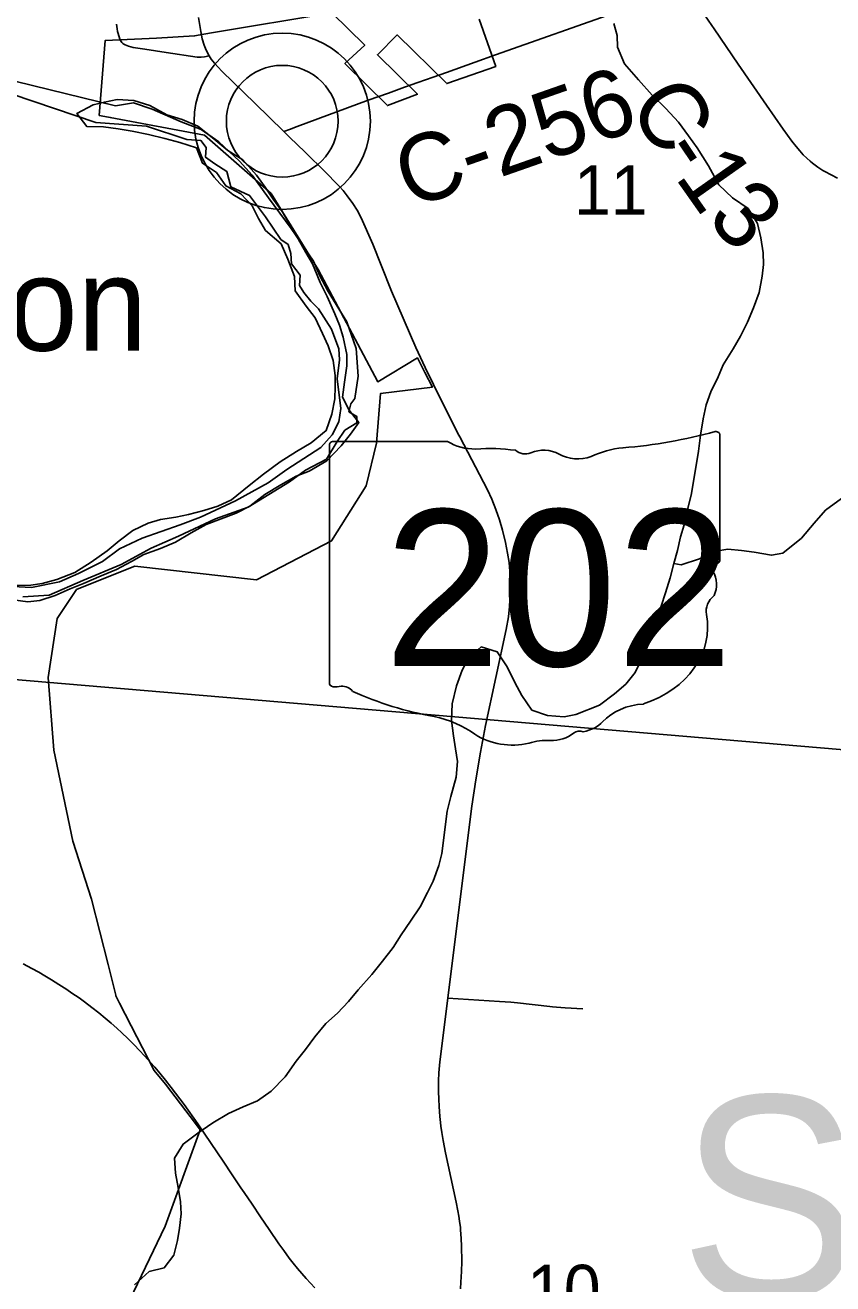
# Model space of a CAD drawing. Extents: x 0 to 680, y 0 to 440.
# Drawn here: x 505.22 to 517.23, y 313.37 to 332.08 of the extents above; entities that cross this region are included whole.
import ezdxf

# ---------------------------------------------------------------- set-up
doc = ezdxf.new("R2010")
doc.units = 0
for name, color, linetype in [('GM_X_Corporation', 7, 'Continuous'), ('GM_X_County_Road', 7, 'Continuous'), ('GM_X_County_Road_Text', 7, 'Continuous'), ('GM_X_Minor_River', 7, 'Continuous'), ('GM_X_Section', 7, 'Continuous'), ('GM_X_Section_Text', 7, 'Continuous'), ('GM_X_State_Location', 7, 'Continuous'), ('GM_X_State_Route', 7, 'Continuous'), ('GM_X_State_Shield', 7, 'Continuous'), ('GM_X_Township_Road', 7, 'Continuous'), ('GM_X_Township_Text', 7, 'Continuous'), ('GM_X_Unincorporated', 7, 'Continuous'), ('GM_X_Unincorporated_Location', 7, 'Continuous'), ('GM_X_Unincorporated_Text', 7, 'Continuous')]:
    doc.layers.add(name, color=color, linetype=linetype)

msp = doc.modelspace()

# ---------------------------------------------------------------- linework, layer by layer
at = {"layer": 'GM_X_Corporation'}
msp.add_lwpolyline([(511.97, 332.172), (512.218, 331.471), (511.49, 331.214), (510.751, 331.94), (510.459, 331.643), (511.054, 331.057), (510.608, 330.889), (509.974, 331.512), (510.27, 331.788), (509.782, 332.268), (507.993, 331.968), (507.74, 331.924), (507.173, 331.89), (506.411, 331.858), (506.32, 330.741), (506.402, 330.726), (506.484, 330.711), (507.889, 330.45), (508.877, 329.582), (509.047, 329.307), (509.577, 328.449), (510.463, 326.782), (511.053, 327.135), (511.165, 326.918), (511.276, 326.701), (510.504, 326.605), (510.444, 325.869), (510.292, 325.232), (509.777, 324.414), (508.659, 323.835), (506.849, 324.036), (506.416, 323.863), (505.983, 323.69), (505.694, 323.262), (505.56, 322.384), (505.645, 321.3), (505.929, 319.947), (506.206, 319.087), (506.455, 318.116), (506.566, 317.658), (506.568, 317.65), (506.624, 317.541), (507.136, 316.538), (507.308, 316.336), (507.752, 315.748), (507.823, 315.655), (507.301, 314.224), (506.714, 313.001)], dxfattribs=at)
at = {"layer": 'GM_X_County_Road'}
for points in [[(512.216, 331.644), (514.045, 332.285), (515.052, 332.649)], [(515.052, 332.649), (515.074, 332.616), (515.135, 332.521), (515.186, 332.445), (515.209, 332.412), (515.27, 332.319), (515.433, 332.081), (515.468, 332.029), (515.825, 331.505), (516.245, 330.894), (516.494, 330.537), (516.625, 330.358), (516.687, 330.278), (516.742, 330.213), (516.792, 330.158), (516.846, 330.106), (516.893, 330.063), (516.931, 330.031), (516.968, 330.001), (517.009, 329.972), (517.041, 329.951), (517.083, 329.925), (517.116, 329.907), (517.304, 329.809)], [(506.58, 332.097), (506.586, 332.028), (506.592, 331.992), (506.6, 331.961), (506.628, 331.875)], [(506.628, 331.875), (506.636, 331.858), (506.647, 331.843), (506.658, 331.828), (506.672, 331.813), (506.689, 331.802), (506.707, 331.792), (506.729, 331.782), (506.756, 331.771), (506.792, 331.762), (506.828, 331.754), (507, 331.726), (507.314, 331.679), (507.779, 331.608), (507.837, 331.609), (507.887, 331.615), (507.955, 331.629)], [(511.487, 331.38), (511.911, 331.535), (512.216, 331.644)], [(511.061, 331.231), (511.29, 331.312), (511.487, 331.38)], [(510.624, 331.075), (510.863, 331.161), (511.061, 331.231)], [(509.069, 330.501), (509.152, 330.534), (509.266, 330.578), (510.32, 330.969), (510.624, 331.075)]]:
    msp.add_lwpolyline(points, dxfattribs=at)
at = {"layer": 'GM_X_Minor_River'}
for points in [[(515.971, 329.358), (515.741, 329.518), (515.538, 329.71), (515.384, 329.994), (515.216, 330.259), (515.087, 330.436), (514.938, 330.64), (514.749, 330.845), (514.546, 331.044), (514.344, 331.269), (514.135, 331.508), (514.028, 331.758), (514.025, 331.932), (513.976, 332.107)], [(510.037, 326.36), (509.941, 326.55), (509.967, 326.777), (510.006, 327.017), (510.003, 327.184), (509.949, 327.446), (509.893, 327.621), (509.823, 327.79), (509.709, 328.047), (509.606, 328.257), (509.492, 328.533), (509.396, 328.703), (509.28, 328.906), (509.178, 329.083), (509.042, 329.313), (508.906, 329.497), (508.79, 329.674), (508.66, 329.851), (508.458, 330.083), (508.234, 330.222), (508.024, 330.394), (507.788, 330.58), (507.556, 330.679), (507.324, 330.751), (507.073, 330.891), (506.834, 330.964), (506.587, 330.976), (506.399, 330.94), (506.23, 330.898), (505.987, 330.769), (506.136, 330.579), (506.383, 330.573), (506.603, 330.541), (506.81, 330.509), (507.056, 330.457), (507.296, 330.398), (507.522, 330.339), (507.767, 330.259), (507.855, 330.03), (508.066, 329.891), (508.202, 329.694), (508.427, 329.575), (508.596, 329.397), (508.692, 329.208), (508.795, 329.031), (509.025, 328.832), (509.126, 328.602), (509.227, 328.346), (509.236, 328.132), (509.398, 327.907), (509.534, 327.73), (509.642, 327.5), (509.725, 327.317), (509.8, 327.095), (509.828, 326.874), (509.831, 326.706), (509.827, 326.526), (509.782, 326.299), (509.696, 326.054), (509.471, 325.872), (509.254, 325.743), (509.01, 325.589), (508.765, 325.407), (508.553, 325.238), (508.288, 325.024), (508.085, 324.928), (507.876, 324.866), (507.647, 324.805), (507.459, 324.769), (507.231, 324.734), (507.049, 324.678), (506.819, 324.57), (506.615, 324.415), (506.438, 324.265), (506.2, 324.097), (505.956, 323.942), (505.692, 323.841), (505.47, 323.779), (505.303, 323.757), (505.075, 323.749)], [(506.847, 313.348), (507.066, 313.55), (507.288, 313.605), (507.432, 313.789), (507.484, 314.008), (507.515, 314.195), (507.54, 314.408), (507.531, 314.582), (507.496, 314.797), (507.454, 315.012), (507.439, 315.233), (507.571, 315.444), (507.789, 315.606), (508.013, 315.761), (508.243, 315.896), (508.46, 315.998), (508.676, 316.086), (508.88, 316.229), (509.085, 316.445), (509.251, 316.675), (509.389, 316.852), (509.527, 317.036), (509.692, 317.239), (509.863, 317.389), (510.027, 317.566), (510.172, 317.736), (510.378, 317.966), (510.536, 318.163), (510.695, 318.366), (510.813, 318.557), (510.951, 318.761), (511.096, 318.972), (511.202, 319.184), (511.286, 319.355), (511.371, 319.587), (511.416, 319.767), (511.448, 320), (511.473, 320.2), (511.497, 320.394), (511.549, 320.613), (511.629, 320.899), (511.648, 321.133), (511.619, 321.321), (511.59, 321.515), (511.562, 321.743), (511.568, 321.99), (511.634, 322.256), (511.72, 322.489), (511.817, 322.674), (512.002, 322.836), (512.241, 322.764), (512.389, 322.54), (512.504, 322.31), (512.607, 322.113), (512.756, 321.896), (512.988, 321.817), (513.235, 321.798), (513.41, 321.834), (513.761, 321.973), (513.985, 322.141), (514.156, 322.284), (514.293, 322.455), (514.399, 322.673), (514.526, 322.971), (514.619, 323.257), (514.677, 323.443), (514.742, 323.642), (514.814, 323.867), (514.866, 324.08), (514.924, 324.273), (514.969, 324.472), (515.02, 324.652), (515.072, 324.878), (515.131, 325.117), (515.162, 325.304), (515.192, 325.477), (515.232, 325.75), (515.264, 325.984), (515.304, 326.23), (515.348, 326.437), (515.42, 326.629), (515.525, 326.854), (515.603, 327.033), (515.749, 327.27), (515.86, 327.461), (515.965, 327.666), (516.051, 327.878), (516.136, 328.11), (516.182, 328.35), (516.199, 328.524), (516.197, 328.698), (516.162, 328.919), (516.113, 329.134), (515.971, 329.358)], [(505.043, 323.535), (505.257, 323.51), (505.438, 323.526), (505.667, 323.601), (505.89, 323.703), (506.085, 323.778), (506.349, 323.892), (506.578, 323.987), (506.802, 324.109), (506.985, 324.212), (507.234, 324.3), (507.457, 324.395), (507.688, 324.536), (507.911, 324.658), (508.134, 324.74), (508.357, 324.828), (508.56, 324.93), (508.784, 325.106), (509.022, 325.247), (509.252, 325.376), (509.441, 325.451), (509.705, 325.606), (509.918, 325.828), (510.056, 325.999), (510.18, 326.176), (510.037, 326.36)], [(514.866, 324.08), (514.979, 324.057), (515.249, 324.145), (515.499, 324.259), (515.673, 324.289), (515.873, 324.271), (516.06, 324.246), (516.32, 324.2), (516.488, 324.23), (516.767, 324.457), (516.953, 324.68), (517.124, 324.87), (517.362, 325.045)]]:
    msp.add_lwpolyline(points, dxfattribs=at)
at = {"layer": 'GM_X_Section'}
for points in [[(505.183, 323.582), (505.577, 323.608), (506.075, 323.825), (506.647, 324.062), (507.092, 324.307), (507.502, 324.486), (508.048, 324.743), (508.538, 324.914), (509.153, 325.29), (509.39, 325.466), (509.7, 325.627), (509.858, 325.891), (509.975, 326.062), (510.151, 326.172), (510.152, 326.266), (510.034, 326.335), (510.062, 326.454), (510.124, 326.533), (510.17, 326.866), (510.144, 327.274), (510.005, 327.67), (509.726, 328.123), (509.598, 328.365), (509.508, 328.574), (509.177, 329.061), (508.838, 329.514), (508.597, 329.852), (508.408, 330.063), (508.099, 330.349), (507.836, 330.534), (507.538, 330.646), (507.107, 330.835), (506.829, 330.927), (506.561, 330.885), (502.853, 331.789)], [(502.853, 331.789), (506.269, 330.637), (507.023, 330.583), (507.626, 330.384), (507.833, 330.367), (507.911, 330.266), (507.902, 330.119), (508.04, 330.023), (508.218, 329.906), (508.28, 329.678), (508.558, 329.553), (508.793, 329.235), (509.02, 328.897), (509.132, 328.821), (509.17, 328.687), (509.18, 328.533), (509.31, 328.364), (509.301, 328.211), (509.366, 328.109), (509.47, 327.98), (509.582, 327.865), (509.776, 327.561), (509.884, 327.272), (509.894, 327.105), (509.862, 326.825), (509.914, 326.384), (509.884, 326.184), (509.787, 325.992), (509.616, 325.802), (509.11, 325.477), (508.832, 325.276), (508.347, 325.011), (507.828, 324.767), (507.526, 324.653), (506.961, 324.456), (506.624, 324.296), (506.367, 324.107), (506.01, 323.927), (505.728, 323.805), (505.312, 323.72), (504.852, 323.748)], [(519.621, 321.116), (504.12, 322.434)], [(504.12, 322.434), (519.621, 321.116)]]:
    msp.add_lwpolyline(points, dxfattribs=at)
at = {"layer": 'GM_X_State_Route'}
for points in [[(509.157, 330.415), (509.069, 330.501), (508.635, 330.923), (508.148, 331.396), (508.085, 331.463), (508.035, 331.517), (507.987, 331.578), (507.955, 331.629), (507.91, 331.714), (507.881, 331.787), (507.853, 331.883), (507.83, 331.991), (507.798, 332.199)], [(509.895, 329.683), (509.86, 329.72), (509.691, 329.892), (509.378, 330.199), (509.157, 330.415)], [(511.031, 327.29), (511.03, 327.292), (510.668, 328.126), (510.515, 328.513), (510.391, 328.829), (510.219, 329.218), (510.156, 329.332), (510.092, 329.433), (510.01, 329.548), (509.949, 329.624), (509.895, 329.683)], [(511.343, 326.638), (511.293, 326.741), (511.171, 326.993), (511.031, 327.29)], [(511.683, 325.962), (511.669, 325.988), (511.343, 326.638)], [(511.693, 313.289), (511.701, 313.389), (511.711, 313.548), (511.715, 313.698), (511.71, 313.923), (511.706, 314.037), (511.696, 314.166), (511.693, 314.201), (511.681, 314.296), (511.668, 314.371), (511.654, 314.452), (511.63, 314.581), (511.471, 315.312), (511.436, 315.495), (511.417, 315.614), (511.403, 315.711), (511.397, 315.765), (511.388, 315.853), (511.381, 315.929), (511.377, 316.003), (511.371, 316.109), (511.367, 316.226), (511.366, 316.273), (511.366, 316.334), (511.367, 316.383), (511.373, 316.502), (511.386, 316.669), (511.504, 317.614), (511.792, 319.917), (511.863, 320.471), (511.921, 320.861), (511.991, 321.272), (512.067, 321.67), (512.375, 323.094), (512.408, 323.287), (512.424, 323.439), (512.434, 323.624), (512.435, 323.798), (512.428, 323.962), (512.416, 324.092), (512.395, 324.232), (512.364, 324.392), (512.321, 324.572), (512.275, 324.729), (512.221, 324.883), (512.159, 325.034), (512.095, 325.173), (511.683, 325.962)], [(508.173, 315.175), (507.785, 315.744), (507.583, 316.03), (507.393, 316.285), (507.306, 316.394), (507.222, 316.498), (507.148, 316.585), (507.08, 316.664), (506.999, 316.752), (506.917, 316.841), (506.844, 316.915), (506.748, 317.012), (506.657, 317.098), (506.583, 317.167), (506.499, 317.24), (506.41, 317.318), (506.313, 317.395), (506.213, 317.474), (506.1, 317.558), (506.02, 317.617), (505.914, 317.69), (505.839, 317.74), (505.722, 317.815), (505.609, 317.887), (505.514, 317.944), (505.421, 317.999), (505.316, 318.057), (505.191, 318.125)], [(508.428, 314.794), (508.287, 315.003), (508.173, 315.175)], [(509.527, 313.307), (509.465, 313.373), (509.399, 313.443), (509.333, 313.52), (509.27, 313.593), (509.207, 313.674), (509.148, 313.748), (509.068, 313.859), (508.994, 313.961), (508.85, 314.172), (508.721, 314.359), (508.594, 314.548), (508.477, 314.722), (508.428, 314.794)]]:
    msp.add_lwpolyline(points, dxfattribs=at)
at = {"layer": 'GM_X_State_Shield'}
for p, q in [((515.553, 324.135), (515.553, 325.98)), ((509.745, 325.832), (509.745, 322.305)), ((511.503, 325.893), (509.802, 325.893)), ((515.553, 324.136), (515.553, 324.135))]:
    msp.add_line(p, q, dxfattribs=at)
for centre, major_axis, start_param, end_param in [((513.484, 330.701), (6.16, 0), 4.814394, 5.042369), ((515.489, 325.988), (0.0647, 0), 6.141152, 7.989035), ((509.811, 325.84), (0.0673, 0), 1.712693, 3.28349), ((511.908, 326.302), (0.653, 0), 4.042523, 4.731795), ((512.125, 323.913), (2.343, 0), 1.404758, 1.657858), ((512.657, 325.858), (0.188, 0), 3.836095, 5.185415), ((512.933, 325.45), (0.391, 0), 0.950623, 2.079405), ((514.27, 324.816), (1.239, 0), 1.699011, 2.107814), ((513.438, 326.01), (0.471, 0), 4.081561, 5.145723), ((515.538, 324), (0.1, 0), 1.883978, 3.671073), ((515.484, 324.128), (0.0692, 0), 5.05454, 6.418171), ((514.902, 323.767), (0.601, 0), 5.934695, 6.695948), ((515.785, 323.363), (0.437, 0), 2.387724, 3.262537), ((513.829, 323.129), (1.541, 0), 5.101752, 6.440018), ((509.812, 322.298), (0.0679, 0), 3.00124, 4.508301), ((509.822, 322.659), (0.518, 0), 4.665946, 4.897461), ((509.928, 322.102), (0.187, 0), 0.519207, 1.627899), ((512.287, 325.271), (4.448, 0), 4.195997, 4.488961), ((514.479, 321.315), (0.844, 0), 1.647645, 2.488434), ((510.961, 320.721), (1.392, 0), 0.823519, 1.323587), ((513.466, 321.479), (0.132, 0), 1.147584, 2.315152), ((513.41, 321.964), (0.498, 0), 4.937069, 5.64225), ((512.466, 322.084), (0.883, 0), 4.026481, 4.996735), ((512.976, 320.865), (0.726, 0), 1.495662, 1.94098), ((513.041, 321.82), (0.471, 0), 4.691044, 5.507374)]:
    msp.add_ellipse(centre, major_axis=major_axis, ratio=0.8, start_param=start_param, end_param=end_param, dxfattribs=at)
at = {"layer": 'GM_X_Township_Road'}
msp.add_lwpolyline([(511.504, 317.614), (512.273, 317.566), (512.442, 317.552), (512.541, 317.542), (513.023, 317.487), (513.065, 317.483), (513.124, 317.478), (513.186, 317.474), (513.252, 317.469), (513.516, 317.453)], dxfattribs=at)
at = {"layer": 'GM_X_Unincorporated'}
for radius in [1.311, 0.831]:
    msp.add_circle((509.043, 330.655), radius, dxfattribs=at)
at = {"layer": 'GM_X_Unincorporated_Location'}
msp.add_line((509.043, 330.655), (509.043, 330.655), dxfattribs=at)

# ---------------------------------------------------------------- texts
at = {"layer": 'GM_X_County_Road_Text'}
for s, height, rotation, p in [('C-256', 1.0014, 19.2894, (510.94, 329.347)), ('C', 1.001, 303.5623, (514.17, 330.879)), ('-', 1.001, 303.7878, (514.628, 330.19)), ('1', 1.001, 305.1533, (514.871, 329.827)), ('3', 1.001, 313.9972, (515.334, 329.192))]:
    msp.add_text(s, height=height, rotation=rotation, dxfattribs=at).set_placement(p)
at = {"layer": 'GM_X_Section_Text'}
for s, p in [('11', (513.381, 329.264)), ('10', (512.683, 312.91))]:
    msp.add_text(s, height=0.7377, rotation=0, dxfattribs=at).set_placement(p)
at = {"layer": 'GM_X_State_Location'}
for s in ['s', 'r']:
    msp.add_text(s, height=0.00334, dxfattribs=at).set_placement((512.584, 323.834))
msp.add_text('202', height=0.00334, rotation=0, dxfattribs=at).set_placement((511.406, 323.592))
at = {"layer": 'GM_X_State_Shield'}
msp.add_text('202', height=2.3235, dxfattribs=at).set_placement((510.561, 322.554))
at = {"layer": 'GM_X_Township_Text'}
msp.add_text('STAUNTON', height=3.0041, rotation=0, dxfattribs=at).set_placement((514.951, 313.154))
at = {"layer": 'GM_X_Unincorporated_Text'}
msp.add_text('Staunton', height=1.3919, rotation=0, dxfattribs=at).set_placement((499.583, 327.243))

doc.saveas('drawing.dxf')
